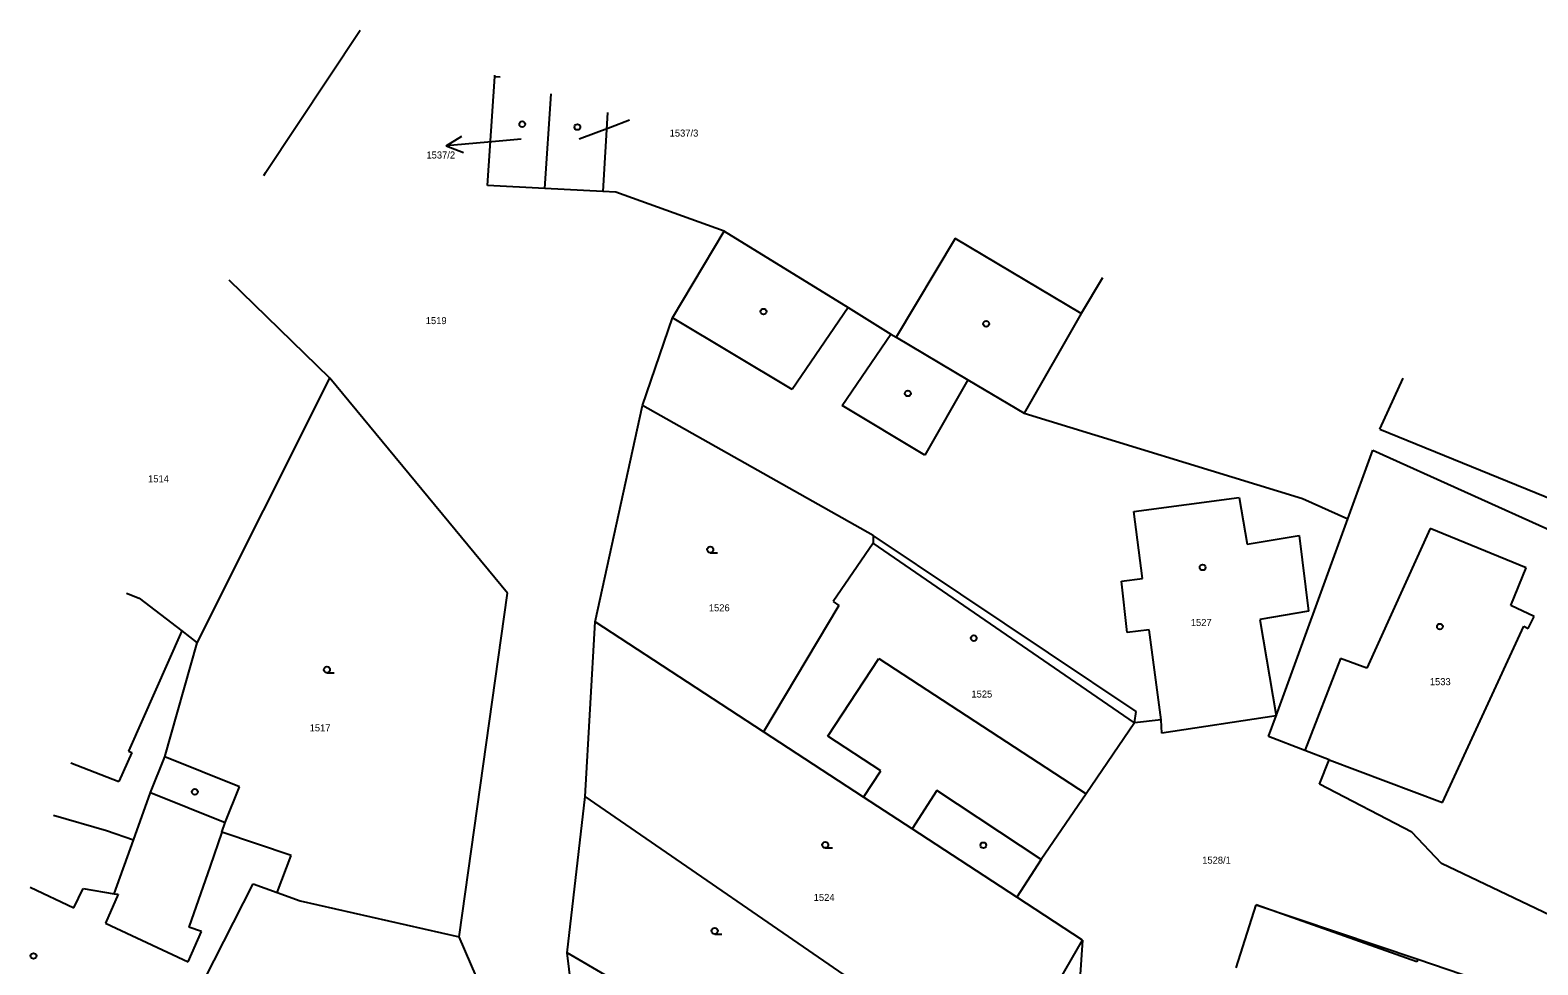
# Model space of a CAD drawing. Extents: x -702257 to -701487, y -1009871 to -1008841.
# Drawn here: x -701822.2 to -701730.8, y -1008898.1 to -1008841.5 of the extents above; entities that cross this region are included whole.
import ezdxf

# ---------------------------------------------------------------- set-up
doc = ezdxf.new("R2010")
doc.units = 0
for name, color, linetype in [('Z_katastr_cisla_pozemkova', 7, 'Continuous'), ('Z_katastr_cisla_stavebni', 7, 'Continuous'), ('Z_katastr_hranice', 7, 'Continuous'), ('Z_katastr_parcelni_cislo_odkaz', 7, 'Continuous'), ('Z_katastr_vnitrni_kresba', 7, 'Continuous'), ('Z_katastr_znacky_budov', 7, 'Continuous'), ('Z_katastr_znacky_kultur', 7, 'Continuous')]:
    doc.layers.add(name, color=color, linetype=linetype)

msp = doc.modelspace()

# ---------------------------------------------------------------- linework, layer by layer
at = {"layer": 'Z_katastr_hranice'}
for p, q in [((-701807.96, -1008850.14), (-701802.194, -1008841.467)), ((-701794.48, -1008850.88), (-701794.04, -1008844.28)), ((-701794.04, -1008844.28), (-701794.034, -1008844.188)), ((-701794.04, -1008844.28), (-701793.708, -1008844.297)), ((-701790.99, -1008851.06), (-701790.625, -1008845.325)), ((-701787.208, -1008846.465), (-701787.49, -1008851.24)), ((-701807.96, -1008850.14), (-701808.064, -1008850.295)), ((-701808.003, -1008850.11), (-701807.96, -1008850.14)), ((-701790.99, -1008851.06), (-701794.48, -1008850.88)), ((-701787.49, -1008851.24), (-701790.99, -1008851.06)), ((-701786.7, -1008851.28), (-701787.49, -1008851.24)), ((-701780.13, -1008853.65), (-701786.7, -1008851.28)), ((-701783.26, -1008858.9), (-701780.13, -1008853.65)), ((-701780.13, -1008853.65), (-701772.61, -1008858.28)), ((-701804.04, -1008862.56), (-701810.143, -1008856.634)), ((-701757.175, -1008856.481), (-701758.48, -1008858.64)), ((-701785.07, -1008864.22), (-701783.26, -1008858.9)), ((-701772.61, -1008858.28), (-701770.02, -1008859.89)), ((-701758.48, -1008858.64), (-701761.94, -1008864.69)), ((-701770.02, -1008859.89), (-701769.7, -1008860.08)), ((-701769.7, -1008860.08), (-701765.35, -1008862.66)), ((-701812.08, -1008878.61), (-701804.04, -1008862.56)), ((-701793.26, -1008875.6), (-701804.04, -1008862.56)), ((-701765.35, -1008862.66), (-701761.94, -1008864.69)), ((-701787.94, -1008877.34), (-701785.07, -1008864.22)), ((-701771.09, -1008872.11), (-701785.07, -1008864.22)), ((-701761.94, -1008864.69), (-701745.06, -1008869.87)), ((-701742.3, -1008871.09), (-701740.79, -1008866.94)), ((-701740.79, -1008866.94), (-701729.66, -1008871.95)), ((-701745.06, -1008869.87), (-701742.3, -1008871.09)), ((-701746.65, -1008883.04), (-701742.3, -1008871.09)), ((-701737.32, -1008871.69), (-701741.16, -1008880.14)), ((-701731.48, -1008874.06), (-701737.32, -1008871.69)), ((-701771.09, -1008872.57), (-701773.52, -1008876.11)), ((-701771.09, -1008872.11), (-701771.09, -1008872.57)), ((-701755.14, -1008882.77), (-701771.09, -1008872.11)), ((-701732.41, -1008876.35), (-701731.48, -1008874.06)), ((-701816.366, -1008875.603), (-701815.6, -1008875.9)), ((-701815.6, -1008875.9), (-701813.01, -1008877.89)), ((-701796.19, -1008896.43), (-701793.26, -1008875.6)), ((-701773.18, -1008876.35), (-701777.73, -1008884.01)), ((-701773.52, -1008876.11), (-701773.18, -1008876.35)), ((-701731.01, -1008877.02), (-701732.41, -1008876.35)), ((-701731.36, -1008877.74), (-701731.01, -1008877.02)), ((-701813.01, -1008877.89), (-701812.08, -1008878.61)), ((-701788.56, -1008887.92), (-701787.94, -1008877.34)), ((-701777.73, -1008884.01), (-701787.94, -1008877.34)), ((-701736.57, -1008888.3), (-701731.63, -1008877.61)), ((-701731.63, -1008877.61), (-701731.36, -1008877.74)), ((-701814.04, -1008885.52), (-701812.08, -1008878.61)), ((-701742.74, -1008879.56), (-701744.91, -1008885.13)), ((-701741.16, -1008880.14), (-701742.74, -1008879.56)), ((-701755.23, -1008883.46), (-701755.14, -1008882.77)), ((-701755.23, -1008883.46), (-701758.17, -1008887.77)), ((-701753.63, -1008883.28), (-701755.23, -1008883.46)), ((-701753.59, -1008884.08), (-701753.63, -1008883.28)), ((-701746.65, -1008883.04), (-701753.59, -1008884.08)), ((-701747.11, -1008884.3), (-701746.65, -1008883.04)), ((-701771.67, -1008887.96), (-701777.73, -1008884.01)), ((-701744.91, -1008885.13), (-701747.11, -1008884.3)), ((-701814.91, -1008887.68), (-701814.04, -1008885.52)), ((-701809.52, -1008887.34), (-701814.04, -1008885.52)), ((-701743.43, -1008885.7), (-701744.91, -1008885.13)), ((-701744.02, -1008887.18), (-701743.43, -1008885.7)), ((-701743.43, -1008885.7), (-701736.57, -1008888.3)), ((-701810.39, -1008889.5), (-701809.52, -1008887.34)), ((-701738.43, -1008890.1), (-701744.02, -1008887.18)), ((-701815.95, -1008890.58), (-701814.91, -1008887.68)), ((-701789.64, -1008897.4), (-701788.56, -1008887.92)), ((-701770.37, -1008900.44), (-701788.56, -1008887.92)), ((-701768.73, -1008889.88), (-701771.67, -1008887.96)), ((-701758.17, -1008887.77), (-701760.89, -1008891.75)), ((-701817.58, -1008890.01), (-701820.785, -1008889.071)), ((-701815.95, -1008890.58), (-701817.58, -1008890.01)), ((-701810.59, -1008890.09), (-701810.39, -1008889.5)), ((-701806.38, -1008891.51), (-701810.59, -1008890.09)), ((-701762.38, -1008894.03), (-701768.73, -1008889.88)), ((-701736.62, -1008892), (-701738.43, -1008890.1)), ((-701817.12, -1008893.82), (-701815.95, -1008890.58)), ((-701807.24, -1008893.75), (-701806.38, -1008891.51)), ((-701760.89, -1008891.75), (-701762.38, -1008894.03)), ((-701728.07, -1008896.08), (-701736.62, -1008892)), ((-701822.211, -1008893.418), (-701819.57, -1008894.67)), ((-701819.57, -1008894.67), (-701819, -1008893.5)), ((-701819, -1008893.5), (-701817.12, -1008893.82)), ((-701812.53, -1008900.76), (-701808.69, -1008893.23)), ((-701808.69, -1008893.23), (-701807.24, -1008893.75)), ((-701807.24, -1008893.75), (-701805.84, -1008894.26)), ((-701805.84, -1008894.26), (-701796.19, -1008896.43)), ((-701758.39, -1008896.64), (-701762.38, -1008894.03)), ((-701749.08, -1008898.31), (-701747.87, -1008894.5)), ((-701747.87, -1008894.5), (-701738.06, -1008897.79)), ((-701794.78, -1008899.71), (-701796.19, -1008896.43)), ((-701774.04, -1008906.5), (-701789.64, -1008897.4)), ((-701788.97, -1008902.84), (-701789.64, -1008897.4)), ((-701763.8, -1008906.01), (-701758.39, -1008896.64)), ((-701758.39, -1008896.64), (-701759.21, -1008908.48)), ((-701738.06, -1008897.79), (-701728.83, -1008900.92))]:
    msp.add_line(p, q, dxfattribs=at)
at = {"layer": 'Z_katastr_parcelni_cislo_odkaz'}
for p, q in [((-701787.02, -1008847.35), (-701785.873, -1008846.91)), ((-701796.98, -1008848.472), (-701796.026, -1008847.885)), ((-701788.91, -1008848.06), (-701787.02, -1008847.35)), ((-701793.99, -1008848.21), (-701796.98, -1008848.472)), ((-701796.98, -1008848.472), (-701795.938, -1008848.883)), ((-701792.44, -1008848.08), (-701793.99, -1008848.21))]:
    msp.add_line(p, q, dxfattribs=at)
at = {"layer": 'Z_katastr_vnitrni_kresba'}
for p, q in [((-701766.11, -1008854.09), (-701769.7, -1008860.08)), ((-701758.48, -1008858.64), (-701766.11, -1008854.09)), ((-701776, -1008863.26), (-701783.26, -1008858.9)), ((-701772.61, -1008858.28), (-701776, -1008863.26)), ((-701772.97, -1008864.23), (-701770.02, -1008859.89)), ((-701765.35, -1008862.66), (-701767.95, -1008867.23)), ((-701740.37, -1008865.66), (-701738.951, -1008862.559)), ((-701767.95, -1008867.23), (-701772.97, -1008864.23)), ((-701740.37, -1008865.66), (-701719.97, -1008873.95)), ((-701755.29, -1008870.64), (-701748.89, -1008869.8)), ((-701748.89, -1008869.8), (-701748.41, -1008872.64)), ((-701754.75, -1008874.71), (-701755.29, -1008870.64)), ((-701755.23, -1008883.46), (-701771.09, -1008872.57)), ((-701748.41, -1008872.64), (-701745.25, -1008872.1)), ((-701745.25, -1008872.1), (-701744.68, -1008876.69)), ((-701756.03, -1008874.88), (-701754.75, -1008874.71)), ((-701755.69, -1008877.99), (-701756.03, -1008874.88)), ((-701744.68, -1008876.69), (-701747.64, -1008877.19)), ((-701747.64, -1008877.19), (-701746.65, -1008883.04)), ((-701813.01, -1008877.89), (-701816.24, -1008885.18)), ((-701754.35, -1008877.82), (-701755.69, -1008877.99)), ((-701753.63, -1008883.28), (-701754.35, -1008877.82)), ((-701773.83, -1008884.28), (-701770.75, -1008879.57)), ((-701770.75, -1008879.57), (-701758.17, -1008887.77)), ((-701770.63, -1008886.37), (-701773.83, -1008884.28)), ((-701816.04, -1008885.27), (-701816.84, -1008887.02)), ((-701816.24, -1008885.18), (-701816.04, -1008885.27)), ((-701819.739, -1008885.884), (-701816.84, -1008887.02)), ((-701771.67, -1008887.96), (-701770.63, -1008886.37)), ((-701814.91, -1008887.68), (-701810.39, -1008889.5)), ((-701767.22, -1008887.57), (-701768.73, -1008889.88)), ((-701760.89, -1008891.75), (-701767.22, -1008887.57)), ((-701810.59, -1008890.09), (-701811.3, -1008892.15)), ((-701811.3, -1008892.15), (-701812.58, -1008895.85)), ((-701816.88, -1008893.86), (-701817.64, -1008895.61)), ((-701817.12, -1008893.82), (-701816.88, -1008893.86)), ((-701738.11, -1008897.95), (-701747.87, -1008894.5)), ((-701817.64, -1008895.61), (-701817, -1008895.91)), ((-701817, -1008895.91), (-701812.62, -1008897.96)), ((-701812.62, -1008897.96), (-701811.81, -1008896.12)), ((-701811.81, -1008896.12), (-701812.58, -1008895.85)), ((-701738.06, -1008897.79), (-701738.11, -1008897.95))]:
    msp.add_line(p, q, dxfattribs=at)
at = {"layer": 'Z_katastr_znacky_budov'}
for centre in [(-701792.367, -1008847.169), (-701789.027, -1008847.339), (-701777.737, -1008858.529), (-701764.237, -1008859.269), (-701768.987, -1008863.489), (-701751.107, -1008874.039), (-701764.987, -1008878.329), (-701736.717, -1008877.629), (-701812.227, -1008887.649), (-701764.407, -1008890.889), (-701822.007, -1008897.599)]:
    msp.add_circle(centre, 0.175, dxfattribs=at)
at = {"layer": 'Z_katastr_znacky_kultur'}
for p, q in [((-701780.968, -1008873.15), (-701780.531, -1008873.15)), ((-701804.218, -1008880.43), (-701803.781, -1008880.43)), ((-701773.998, -1008891.05), (-701773.561, -1008891.05)), ((-701780.698, -1008896.27), (-701780.261, -1008896.27))]:
    msp.add_line(p, q, dxfattribs=at)
for centre in [(-701780.968, -1008872.962), (-701804.218, -1008880.242), (-701773.998, -1008890.862), (-701780.698, -1008896.082)]:
    msp.add_circle(centre, 0.187, dxfattribs=at)

# ---------------------------------------------------------------- texts
at = {"layer": 'Z_katastr_cisla_pozemkova'}
for s, p in [('1519', (-701798.221, -1008859.289)), ('1514', (-701815.061, -1008868.88)), ('1526', (-701781.055, -1008876.7)), ('1517', (-701805.261, -1008883.98)), ('1528/1', (-701751.135, -1008892)), ('1524', (-701774.695, -1008894.26))]:
    msp.add_text(s, height=0.425, dxfattribs=at).set_placement(p)
at = {"layer": 'Z_katastr_cisla_stavebni'}
for s, p in [('1537/3', (-701783.43, -1008847.919)), ('1537/2', (-701798.178, -1008849.248)), ('1527', (-701751.825, -1008877.59)), ('1533', (-701737.33, -1008881.179)), ('1525', (-701765.13, -1008881.929))]:
    msp.add_text(s, height=0.425, dxfattribs=at).set_placement(p)

doc.saveas('drawing.dxf')
